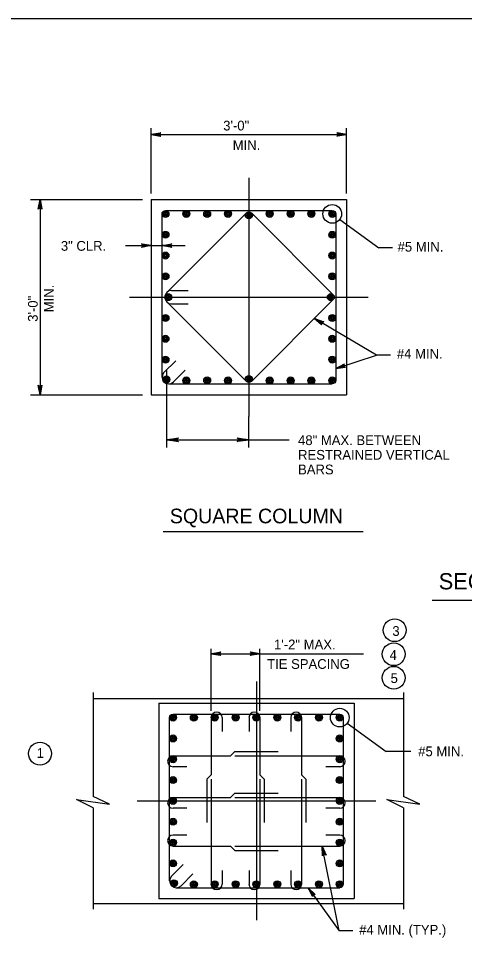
# Model space of a CAD drawing. Extents: x 646165 to 651486, y 296916 to 299292.
# Drawn here: x 648295.6 to 648432.6, y 297212.7 to 297495.3 of the extents above; entities that cross this region are included whole.
import ezdxf

# ---------------------------------------------------------------- set-up
doc = ezdxf.new("R2010")
doc.units = 0
for name, color, linetype in [('2', 7, 'Continuous'), ('50', 7, 'Continuous'), ('51', 7, 'Continuous'), ('52', 7, 'Continuous'), ('53', 7, 'Continuous'), ('54', 7, 'Continuous')]:
    doc.layers.add(name, color=color, linetype=linetype)

msp = doc.modelspace()

# ---------------------------------------------------------------- linework, layer by layer
at = {"layer": '2'}
msp.add_line((648147.59, 297495.25), (648933.59, 297495.25), dxfattribs=at)
at = {"layer": '50'}
for p, q in [((648366.35, 297446.23), (648366.35, 297372.89)), ((648329.69, 297409.56), (648403.02, 297409.56)), ((648368.66, 297291.38), (648368.66, 297218.05)), ((648332, 297254.72), (648405.33, 297254.72))]:
    msp.add_line(p, q, dxfattribs=at)
at = {"layer": '51'}
for p, q in [((648336.35, 297439.56), (648336.35, 297379.56)), ((648336.35, 297439.56), (648396.35, 297439.56)), ((648396.35, 297439.56), (648396.35, 297379.56)), ((648336.35, 297379.56), (648396.35, 297379.56)), ((648318.59, 297286.22), (648413.88, 297286.22)), ((648338.66, 297284.72), (648338.66, 297224.72)), ((648338.66, 297284.72), (648398.66, 297284.72)), ((648398.66, 297284.72), (648398.66, 297224.72)), ((648338.66, 297224.72), (648398.66, 297224.72)), ((648318.59, 297223.22), (648413.88, 297223.22))]:
    msp.add_line(p, q, dxfattribs=at)
at = {"layer": '52'}
for p, q in [((648336.35, 297441.45), (648336.35, 297461.48)), ((648396.35, 297441.45), (648396.35, 297461.48)), ((648336.35, 297459.56), (648396.35, 297459.56)), ((648299.31, 297439.56), (648333.72, 297439.56)), ((648302.25, 297439.56), (648302.25, 297379.56)), ((648394.27, 297433.47), (648406.25, 297424.72)), ((648328.45, 297425.42), (648346.79, 297425.42)), ((648410.48, 297424.72), (648406.25, 297424.72)), ((648405.58, 297391.73), (648386.48, 297403.02)), ((648393.02, 297387.6), (648405.58, 297391.73)), ((648409.81, 297391.73), (648405.58, 297391.73)), ((648341.13, 297363.31), (648341.13, 297387.05)), ((648299.31, 297379.56), (648333.72, 297379.56)), ((648366.35, 297363.31), (648366.35, 297372.89)), ((648341.13, 297365.72), (648366.35, 297365.72)), ((648366.35, 297365.72), (648378.76, 297365.72)), ((648354.8, 297282.38), (648354.8, 297301.46)), ((648369.73, 297282.38), (648369.73, 297301.46)), ((648354.8, 297299.98), (648401.51, 297299.98)), ((648318.59, 297288.02), (648318.59, 297256.07)), ((648413.88, 297288.02), (648413.88, 297256.07)), ((648396.58, 297278.63), (648408.56, 297269.88)), ((648416.13, 297269.88), (648408.56, 297269.88)), ((648318.59, 297252.57), (648318.59, 297221.46)), ((648413.88, 297252.57), (648413.88, 297221.46)), ((648394.08, 297214.79), (648388.91, 297240.85)), ((648384.57, 297228.05), (648394.08, 297214.79)), ((648398.32, 297214.79), (648394.08, 297214.79))]:
    msp.add_line(p, q, dxfattribs=at)
for points in [[(648336.35, 297459.56), (648339.33, 297460.12), (648339.22, 297460.04), (648339.1, 297459.96), (648339.05, 297459.86), (648338.99, 297459.76), (648338.97, 297459.66), (648338.95, 297459.56), (648338.97, 297459.46), (648338.99, 297459.36), (648339.05, 297459.26), (648339.1, 297459.16), (648339.22, 297459.08), (648339.33, 297459), (648336.35, 297459.56), (648339.22, 297459.08), (648339.1, 297459.16), (648336.35, 297459.56), (648339.05, 297459.26), (648338.99, 297459.36), (648336.35, 297459.56), (648338.97, 297459.46), (648338.95, 297459.56), (648336.35, 297459.56), (648338.97, 297459.66), (648338.99, 297459.76), (648336.35, 297459.56), (648339.05, 297459.86), (648339.1, 297459.96), (648336.35, 297459.56), (648339.22, 297460.04)], [(648396.35, 297459.56), (648393.37, 297459), (648393.48, 297459.08), (648393.6, 297459.16), (648393.66, 297459.26), (648393.72, 297459.36), (648393.73, 297459.46), (648393.75, 297459.56), (648393.73, 297459.66), (648393.72, 297459.76), (648393.66, 297459.86), (648393.6, 297459.96), (648393.48, 297460.04), (648393.37, 297460.12), (648396.35, 297459.56), (648393.48, 297460.04), (648393.6, 297459.96), (648396.35, 297459.56), (648393.66, 297459.86), (648393.72, 297459.76), (648396.35, 297459.56), (648393.73, 297459.66), (648393.75, 297459.56), (648396.35, 297459.56), (648393.73, 297459.46), (648393.72, 297459.36), (648396.35, 297459.56), (648393.66, 297459.26), (648393.6, 297459.16), (648396.35, 297459.56), (648393.48, 297459.08)], [(648396.35, 297459.56), (648393.37, 297459), (648393.48, 297459.08), (648393.6, 297459.16), (648393.66, 297459.26), (648393.72, 297459.36), (648393.73, 297459.46), (648393.75, 297459.56), (648393.73, 297459.66), (648393.72, 297459.76), (648393.66, 297459.86), (648393.6, 297459.96), (648393.48, 297460.04), (648393.37, 297460.12), (648396.35, 297459.56), (648393.48, 297460.04), (648393.6, 297459.96), (648396.35, 297459.56), (648393.66, 297459.86), (648393.72, 297459.76), (648396.35, 297459.56), (648393.73, 297459.66), (648393.75, 297459.56), (648396.35, 297459.56), (648393.73, 297459.46), (648393.72, 297459.36), (648396.35, 297459.56), (648393.66, 297459.26), (648393.6, 297459.16), (648396.35, 297459.56), (648393.48, 297459.08)], [(648302.25, 297439.56), (648302.81, 297436.58), (648302.73, 297436.69), (648302.65, 297436.81), (648302.55, 297436.87), (648302.45, 297436.93), (648302.35, 297436.94), (648302.25, 297436.96), (648302.15, 297436.94), (648302.05, 297436.93), (648301.95, 297436.87), (648301.85, 297436.81), (648301.77, 297436.69), (648301.69, 297436.58), (648302.25, 297439.56), (648301.77, 297436.69), (648301.85, 297436.81), (648302.25, 297439.56), (648301.95, 297436.87), (648302.05, 297436.93), (648302.25, 297439.56), (648302.15, 297436.94), (648302.25, 297436.96), (648302.25, 297439.56), (648302.35, 297436.94), (648302.45, 297436.93), (648302.25, 297439.56), (648302.55, 297436.87), (648302.65, 297436.81), (648302.25, 297439.56), (648302.73, 297436.69)], [(648336.35, 297425.42), (648333.37, 297424.86), (648333.6, 297425.02), (648333.72, 297425.22), (648333.75, 297425.42), (648333.72, 297425.62), (648333.6, 297425.82), (648333.37, 297425.98), (648336.35, 297425.42), (648333.6, 297425.82), (648333.72, 297425.62), (648336.35, 297425.42), (648333.75, 297425.42), (648333.72, 297425.22), (648336.35, 297425.42), (648333.6, 297425.02)], [(648339.69, 297425.42), (648342.67, 297425.98), (648342.44, 297425.82), (648342.32, 297425.62), (648342.29, 297425.42), (648342.32, 297425.22), (648342.44, 297425.02), (648342.67, 297424.86), (648339.69, 297425.42), (648342.44, 297425.02), (648342.32, 297425.22), (648339.69, 297425.42), (648342.29, 297425.42), (648342.32, 297425.62), (648339.69, 297425.42), (648342.44, 297425.82)], [(648386.48, 297403.02), (648389.33, 297401.98), (648389.19, 297401.97), (648389.05, 297401.96), (648388.95, 297401.91), (648388.85, 297401.85), (648388.78, 297401.77), (648388.72, 297401.7), (648388.68, 297401.6), (648388.64, 297401.51), (648388.64, 297401.39), (648388.64, 297401.27), (648388.7, 297401.15), (648388.76, 297401.02), (648386.48, 297403.02), (648388.7, 297401.15), (648388.64, 297401.27), (648386.48, 297403.02), (648388.64, 297401.39), (648388.64, 297401.51), (648386.48, 297403.02), (648388.68, 297401.6), (648388.72, 297401.7), (648386.48, 297403.02), (648388.78, 297401.77), (648388.85, 297401.85), (648386.48, 297403.02), (648388.95, 297401.91), (648389.05, 297401.96), (648386.48, 297403.02), (648389.19, 297401.97)], [(648393.02, 297387.6), (648395.68, 297389.06), (648395.59, 297388.95), (648395.51, 297388.84), (648395.48, 297388.72), (648395.46, 297388.61), (648395.47, 297388.51), (648395.49, 297388.41), (648395.54, 297388.32), (648395.58, 297388.23), (648395.67, 297388.15), (648395.76, 297388.08), (648395.89, 297388.04), (648396.03, 297388), (648393.02, 297387.6), (648395.89, 297388.04), (648395.76, 297388.08), (648393.02, 297387.6), (648395.67, 297388.15), (648395.58, 297388.23), (648393.02, 297387.6), (648395.54, 297388.32), (648395.49, 297388.41), (648393.02, 297387.6), (648395.47, 297388.51), (648395.46, 297388.61), (648393.02, 297387.6), (648395.48, 297388.72), (648395.51, 297388.84), (648393.02, 297387.6), (648395.59, 297388.95)], [(648302.25, 297379.56), (648301.69, 297382.54), (648301.77, 297382.43), (648301.85, 297382.31), (648301.95, 297382.25), (648302.05, 297382.2), (648302.15, 297382.18), (648302.25, 297382.16), (648302.35, 297382.18), (648302.45, 297382.2), (648302.55, 297382.25), (648302.65, 297382.31), (648302.73, 297382.43), (648302.81, 297382.54), (648302.25, 297379.56), (648302.73, 297382.43), (648302.65, 297382.31), (648302.25, 297379.56), (648302.55, 297382.25), (648302.45, 297382.2), (648302.25, 297379.56), (648302.35, 297382.18), (648302.25, 297382.16), (648302.25, 297379.56), (648302.15, 297382.18), (648302.05, 297382.2), (648302.25, 297379.56), (648301.95, 297382.25), (648301.85, 297382.31), (648302.25, 297379.56), (648301.77, 297382.43)], [(648354.8, 297299.98), (648357.78, 297300.54), (648357.66, 297300.46), (648357.55, 297300.38), (648357.49, 297300.28), (648357.43, 297300.18), (648357.41, 297300.08), (648357.4, 297299.98), (648357.41, 297299.88), (648357.43, 297299.78), (648357.49, 297299.68), (648357.55, 297299.58), (648357.66, 297299.5), (648357.78, 297299.42), (648354.8, 297299.98), (648357.66, 297299.5), (648357.55, 297299.58), (648354.8, 297299.98), (648357.49, 297299.68), (648357.43, 297299.78), (648354.8, 297299.98), (648357.41, 297299.88), (648357.4, 297299.98), (648354.8, 297299.98), (648357.41, 297300.08), (648357.43, 297300.18), (648354.8, 297299.98), (648357.49, 297300.28), (648357.55, 297300.38), (648354.8, 297299.98), (648357.66, 297300.46)], [(648369.73, 297299.98), (648366.75, 297299.42), (648366.86, 297299.5), (648366.98, 297299.58), (648367.04, 297299.68), (648367.09, 297299.78), (648367.11, 297299.88), (648367.13, 297299.98), (648367.11, 297300.08), (648367.09, 297300.18), (648367.04, 297300.28), (648366.98, 297300.38), (648366.86, 297300.46), (648366.75, 297300.54), (648369.73, 297299.98), (648366.86, 297300.46), (648366.98, 297300.38), (648369.73, 297299.98), (648367.04, 297300.28), (648367.09, 297300.18), (648369.73, 297299.98), (648367.11, 297300.08), (648367.13, 297299.98), (648369.73, 297299.98), (648367.11, 297299.88), (648367.09, 297299.78), (648369.73, 297299.98), (648367.04, 297299.68), (648366.98, 297299.58), (648369.73, 297299.98), (648366.86, 297299.5)], [(648318.59, 297252.57), (648313.41, 297255.11), (648323.55, 297253.73), (648318.59, 297256.09)], [(648413.88, 297252.57), (648408.7, 297255.11), (648418.85, 297253.73), (648413.88, 297256.09)], [(648388.91, 297240.85), (648390.04, 297238.03), (648389.94, 297238.13), (648389.84, 297238.23), (648389.73, 297238.27), (648389.62, 297238.31), (648389.52, 297238.3), (648389.41, 297238.3), (648389.32, 297238.26), (648389.22, 297238.23), (648389.14, 297238.15), (648389.05, 297238.07), (648389, 297237.94), (648388.94, 297237.82), (648388.91, 297240.85), (648389, 297237.94), (648389.05, 297238.07), (648388.91, 297240.85), (648389.14, 297238.15), (648389.22, 297238.23), (648388.91, 297240.85), (648389.32, 297238.26), (648389.41, 297238.3), (648388.91, 297240.85), (648389.52, 297238.3), (648389.62, 297238.31), (648388.91, 297240.85), (648389.73, 297238.27), (648389.84, 297238.23), (648388.91, 297240.85), (648389.94, 297238.13)], [(648384.57, 297228.05), (648386.76, 297225.95), (648386.63, 297226), (648386.5, 297226.05), (648386.38, 297226.04), (648386.27, 297226.03), (648386.17, 297225.98), (648386.08, 297225.94), (648386.01, 297225.87), (648385.94, 297225.79), (648385.89, 297225.69), (648385.85, 297225.58), (648385.85, 297225.44), (648385.85, 297225.3), (648384.57, 297228.05), (648385.85, 297225.44), (648385.85, 297225.58), (648384.57, 297228.05), (648385.89, 297225.69), (648385.94, 297225.79), (648384.57, 297228.05), (648386.01, 297225.87), (648386.08, 297225.94), (648384.57, 297228.05), (648386.17, 297225.98), (648386.27, 297226.03), (648384.57, 297228.05), (648386.38, 297226.04), (648386.5, 297226.05), (648384.57, 297228.05), (648386.63, 297226)]]:
    msp.add_lwpolyline(points, dxfattribs=at)
for centre, radius in [((648391.95, 297435.16), 2.87), ((648411.12, 297307.19), 3.5), ((648410.83, 297299.81), 3.5), ((648410.83, 297292.57), 3.5), ((648394.26, 297280.32), 2.87), ((648302.22, 297269.26), 3.5)]:
    msp.add_circle(centre, radius, dxfattribs=at)
at = {"layer": '53'}
for p, q in [((648340, 297337.55), (648401.42, 297337.55)), ((648422.61, 297316.41), (648481.36, 297316.41))]:
    msp.add_line(p, q, dxfattribs=at)
at = {"layer": '54'}
for p, q in [((648340.75, 297436.23), (648391.95, 297436.23)), ((648339.69, 297384.96), (648339.69, 297435.16)), ((648365.6, 297435.47), (648341.15, 297411.02)), ((648392.26, 297410.32), (648367.11, 297435.47)), ((648393.02, 297435.16), (648393.02, 297383.96)), ((648342.61, 297411.63), (648347.72, 297411.63)), ((648341.15, 297408.1), (648365.6, 297383.65)), ((648342.61, 297407.5), (648347.72, 297407.5)), ((648367.11, 297383.65), (648392.26, 297408.81)), ((648340.29, 297386.42), (648343.91, 297390.04)), ((648343.21, 297383.5), (648346.83, 297387.12)), ((648341.75, 297382.89), (648391.95, 297382.89)), ((648342, 297230.12), (648342, 297280.32)), ((648343.06, 297281.38), (648394.26, 297281.38)), ((648354.8, 297280.32), (648354.8, 297262.72)), ((648358.13, 297280.32), (648358.13, 297276.05)), ((648366.4, 297280.32), (648366.4, 297276.05)), ((648369.73, 297280.32), (648369.73, 297262.72)), ((648379.2, 297280.32), (648379.2, 297276.05)), ((648382.53, 297280.32), (648382.53, 297262.72)), ((648395.33, 297280.32), (648395.33, 297229.12)), ((648362, 297269.92), (648360.66, 297268.58)), ((648362, 297269.92), (648375.33, 297269.92)), ((648343.06, 297268.58), (648360.66, 297268.58)), ((648362, 297268.58), (648394.26, 297268.58)), ((648347.33, 297265.25), (648343.06, 297265.25)), ((648394.26, 297265.25), (648390, 297265.25)), ((648353.46, 297261.38), (648354.8, 297262.72)), ((648353.46, 297261.38), (648353.46, 297248.05)), ((648354.8, 297261.38), (648354.8, 297229.12)), ((648371.06, 297261.38), (648369.73, 297262.72)), ((648369.73, 297261.38), (648369.73, 297229.12)), ((648371.06, 297261.38), (648371.06, 297248.05)), ((648383.86, 297261.38), (648382.53, 297262.72)), ((648382.53, 297261.38), (648382.53, 297229.12)), ((648383.86, 297261.38), (648383.86, 297248.05)), ((648343.06, 297255.78), (648360.66, 297255.78)), ((648362, 297257.12), (648360.66, 297255.78)), ((648362, 297257.12), (648375.33, 297257.12)), ((648362, 297255.78), (648394.26, 297255.78)), ((648347.33, 297252.45), (648343.06, 297252.45)), ((648394.26, 297252.45), (648390, 297252.45)), ((648347.33, 297244.18), (648343.06, 297244.18)), ((648394.26, 297244.18), (648390, 297244.18)), ((648343.06, 297240.85), (648360.66, 297240.85)), ((648362, 297239.52), (648360.66, 297240.85)), ((648362, 297240.85), (648394.26, 297240.85)), ((648362, 297239.52), (648375.33, 297239.52)), ((648342.6, 297231.58), (648346.22, 297235.19)), ((648345.52, 297228.66), (648349.14, 297232.27)), ((648358.13, 297233.38), (648358.13, 297229.12)), ((648366.4, 297233.38), (648366.4, 297229.12)), ((648379.2, 297233.38), (648379.2, 297229.12)), ((648344.06, 297228.05), (648394.26, 297228.05))]:
    msp.add_line(p, q, dxfattribs=at)
for points in [[(648344.53, 297365.29), (648344.41, 297365.54), (648341.13, 297365.72), (648344.53, 297365.29), (648344.71, 297365.14), (648341.13, 297365.72), (648344.41, 297365.88), (648344.52, 297366.13), (648341.13, 297365.72), (648344.71, 297366.29), (648344.52, 297366.13)], [(648362.95, 297366.15), (648363.07, 297365.9), (648366.35, 297365.72), (648362.95, 297366.15), (648362.77, 297366.3), (648366.35, 297365.72), (648363.08, 297365.56), (648362.96, 297365.32), (648366.35, 297365.72), (648362.77, 297365.15), (648362.96, 297365.32)]]:
    msp.add_lwpolyline(points, dxfattribs=at)
for centre, radius in [((648340.75, 297435.16), 1.07), ((648340.75, 297435.16), 0.8), ((648340.75, 297435.16), 0.533), ((648347.15, 297435.16), 1.07), ((648347.15, 297435.16), 0.8), ((648347.15, 297435.16), 0.533), ((648353.55, 297435.16), 1.07), ((648353.55, 297435.16), 0.8), ((648353.55, 297435.16), 0.533), ((648359.95, 297435.16), 1.07), ((648359.95, 297435.16), 0.8), ((648359.95, 297435.16), 0.533), ((648366.35, 297434.72), 1.07), ((648372.75, 297435.16), 1.07), ((648372.75, 297435.16), 0.8), ((648372.75, 297435.16), 0.533), ((648379.15, 297435.16), 1.07), ((648379.15, 297435.16), 0.8), ((648379.15, 297435.16), 0.533), ((648385.55, 297435.16), 1.07), ((648385.55, 297435.16), 0.8), ((648385.55, 297435.16), 0.533), ((648391.95, 297435.16), 1.07), ((648391.95, 297435.16), 0.8), ((648391.95, 297435.16), 0.533), ((648340.75, 297435.16), 0.267), ((648347.15, 297435.16), 0.267), ((648353.55, 297435.16), 0.267), ((648359.95, 297435.16), 0.267), ((648366.35, 297434.72), 0.8), ((648366.35, 297434.72), 0.533), ((648366.35, 297434.72), 0.267), ((648372.75, 297435.16), 0.267), ((648379.15, 297435.16), 0.267), ((648385.55, 297435.16), 0.267), ((648391.95, 297435.16), 0.267), ((648340.75, 297428.76), 1.07), ((648340.75, 297428.76), 0.8), ((648340.75, 297428.76), 0.533), ((648340.75, 297428.76), 0.267), ((648391.95, 297428.76), 1.07), ((648391.95, 297428.76), 0.8), ((648391.95, 297428.76), 0.533), ((648391.95, 297428.76), 0.267), ((648340.75, 297422.36), 1.07), ((648340.75, 297422.36), 0.8), ((648340.75, 297422.36), 0.533), ((648340.75, 297422.36), 0.267), ((648391.95, 297422.36), 1.07), ((648391.95, 297422.36), 0.8), ((648391.95, 297422.36), 0.533), ((648391.95, 297422.36), 0.267), ((648340.75, 297415.96), 1.07), ((648340.75, 297415.96), 0.8), ((648340.75, 297415.96), 0.533), ((648340.75, 297415.96), 0.267), ((648391.95, 297415.96), 1.07), ((648391.95, 297415.96), 0.8), ((648391.95, 297415.96), 0.533), ((648391.95, 297415.96), 0.267), ((648341.61, 297409.56), 1.07), ((648341.61, 297409.56), 0.8), ((648391.51, 297409.56), 1.07), ((648391.51, 297409.56), 0.8), ((648341.61, 297409.56), 0.533), ((648341.61, 297409.56), 0.267), ((648391.51, 297409.56), 0.533), ((648391.51, 297409.56), 0.267), ((648340.75, 297403.16), 1.07), ((648340.75, 297403.16), 0.8), ((648340.75, 297403.16), 0.533), ((648340.75, 297403.16), 0.267), ((648391.95, 297403.16), 1.07), ((648391.95, 297403.16), 0.8), ((648391.95, 297403.16), 0.533), ((648391.95, 297403.16), 0.267), ((648340.75, 297396.76), 1.07), ((648340.75, 297396.76), 0.8), ((648340.75, 297396.76), 0.533), ((648340.75, 297396.76), 0.267), ((648391.95, 297396.76), 1.07), ((648391.95, 297396.76), 0.8), ((648391.95, 297396.76), 0.533), ((648391.95, 297396.76), 0.267), ((648340.75, 297390.36), 1.07), ((648340.75, 297390.36), 0.8), ((648340.75, 297390.36), 0.533), ((648340.75, 297390.36), 0.267), ((648391.95, 297390.36), 1.07), ((648391.95, 297390.36), 0.8), ((648391.95, 297390.36), 0.533), ((648391.95, 297390.36), 0.267), ((648341.04, 297384.25), 1.07), ((648341.04, 297384.25), 0.8), ((648347.15, 297383.96), 1.07), ((648353.55, 297383.96), 1.07), ((648359.95, 297383.96), 1.07), ((648366.35, 297384.4), 1.07), ((648366.35, 297384.4), 0.8), ((648366.35, 297384.4), 0.533), ((648372.75, 297383.96), 1.07), ((648379.15, 297383.96), 1.07), ((648385.55, 297383.96), 1.07), ((648391.95, 297383.96), 1.07), ((648341.04, 297384.25), 0.533), ((648341.04, 297384.25), 0.267), ((648347.15, 297383.96), 0.8), ((648347.15, 297383.96), 0.533), ((648347.15, 297383.96), 0.267), ((648353.55, 297383.96), 0.8), ((648353.55, 297383.96), 0.533), ((648353.55, 297383.96), 0.267), ((648359.95, 297383.96), 0.8), ((648359.95, 297383.96), 0.533), ((648359.95, 297383.96), 0.267), ((648366.35, 297384.4), 0.267), ((648372.75, 297383.96), 0.8), ((648372.75, 297383.96), 0.533), ((648372.75, 297383.96), 0.267), ((648379.15, 297383.96), 0.8), ((648379.15, 297383.96), 0.533), ((648379.15, 297383.96), 0.267), ((648385.55, 297383.96), 0.8), ((648385.55, 297383.96), 0.533), ((648385.55, 297383.96), 0.267), ((648391.95, 297383.96), 0.8), ((648391.95, 297383.96), 0.533), ((648391.95, 297383.96), 0.267), ((648343.06, 297280.32), 1.07), ((648343.06, 297280.32), 0.8), ((648343.06, 297280.32), 0.533), ((648343.06, 297280.32), 0.267), ((648349.46, 297280.32), 1.07), ((648349.46, 297280.32), 0.8), ((648349.46, 297280.32), 0.533), ((648349.46, 297280.32), 0.267), ((648355.86, 297280.32), 1.07), ((648355.86, 297280.32), 0.8), ((648355.86, 297280.32), 0.533), ((648355.86, 297280.32), 0.267), ((648362.26, 297280.32), 1.07), ((648362.26, 297280.32), 0.8), ((648362.26, 297280.32), 0.533), ((648362.26, 297280.32), 0.267), ((648368.66, 297280.32), 1.07), ((648368.66, 297280.32), 0.8), ((648368.66, 297280.32), 0.533), ((648368.66, 297280.32), 0.267), ((648375.06, 297280.32), 1.07), ((648375.06, 297280.32), 0.8), ((648375.06, 297280.32), 0.533), ((648375.06, 297280.32), 0.267), ((648381.46, 297280.32), 1.07), ((648381.46, 297280.32), 0.8), ((648381.46, 297280.32), 0.533), ((648381.46, 297280.32), 0.267), ((648387.86, 297280.32), 1.07), ((648387.86, 297280.32), 0.8), ((648387.86, 297280.32), 0.533), ((648387.86, 297280.32), 0.267), ((648394.26, 297280.32), 1.07), ((648394.26, 297280.32), 0.8), ((648394.26, 297280.32), 0.533), ((648394.26, 297280.32), 0.267), ((648343.06, 297273.92), 1.07), ((648343.06, 297273.92), 0.8), ((648394.26, 297273.92), 1.07), ((648394.26, 297273.92), 0.8), ((648343.06, 297273.92), 0.533), ((648343.06, 297273.92), 0.267), ((648394.26, 297273.92), 0.533), ((648394.26, 297273.92), 0.267), ((648343.06, 297267.52), 1.07), ((648343.06, 297267.52), 0.8), ((648343.06, 297267.52), 0.533), ((648343.06, 297267.52), 0.267), ((648394.26, 297267.52), 1.07), ((648394.26, 297267.52), 0.8), ((648394.26, 297267.52), 0.533), ((648394.26, 297267.52), 0.267), ((648343.06, 297261.12), 1.07), ((648343.06, 297261.12), 0.8), ((648343.06, 297261.12), 0.533), ((648343.06, 297261.12), 0.267), ((648394.26, 297261.12), 1.07), ((648394.26, 297261.12), 0.8), ((648394.26, 297261.12), 0.533), ((648394.26, 297261.12), 0.267), ((648343.06, 297254.72), 1.07), ((648343.06, 297254.72), 0.8), ((648343.06, 297254.72), 0.533), ((648343.06, 297254.72), 0.267), ((648394.26, 297254.72), 1.07), ((648394.26, 297254.72), 0.8), ((648394.26, 297254.72), 0.533), ((648394.26, 297254.72), 0.267), ((648343.06, 297248.32), 1.07), ((648394.26, 297248.32), 1.07), ((648343.06, 297248.32), 0.8), ((648343.06, 297248.32), 0.533), ((648343.06, 297248.32), 0.267), ((648394.26, 297248.32), 0.8), ((648394.26, 297248.32), 0.533), ((648394.26, 297248.32), 0.267), ((648343.06, 297241.92), 1.07), ((648343.06, 297241.92), 0.8), ((648343.06, 297241.92), 0.533), ((648343.06, 297241.92), 0.267), ((648394.26, 297241.92), 1.07), ((648394.26, 297241.92), 0.8), ((648394.26, 297241.92), 0.533), ((648394.26, 297241.92), 0.267), ((648343.06, 297235.52), 1.07), ((648343.06, 297235.52), 0.8), ((648343.06, 297235.52), 0.533), ((648343.06, 297235.52), 0.267), ((648394.26, 297235.52), 1.07), ((648394.26, 297235.52), 0.8), ((648394.26, 297235.52), 0.533), ((648394.26, 297235.52), 0.267), ((648343.35, 297229.41), 1.07), ((648343.35, 297229.41), 0.8), ((648343.35, 297229.41), 0.533), ((648343.35, 297229.41), 0.267), ((648349.46, 297229.12), 1.07), ((648349.46, 297229.12), 0.8), ((648349.46, 297229.12), 0.533), ((648355.86, 297229.12), 1.07), ((648355.86, 297229.12), 0.8), ((648355.86, 297229.12), 0.533), ((648362.26, 297229.12), 1.07), ((648362.26, 297229.12), 0.8), ((648362.26, 297229.12), 0.533), ((648368.66, 297229.12), 1.07), ((648368.66, 297229.12), 0.8), ((648368.66, 297229.12), 0.533), ((648375.06, 297229.12), 1.07), ((648375.06, 297229.12), 0.8), ((648375.06, 297229.12), 0.533), ((648381.46, 297229.12), 1.07), ((648381.46, 297229.12), 0.8), ((648381.46, 297229.12), 0.533), ((648387.86, 297229.12), 1.07), ((648387.86, 297229.12), 0.8), ((648387.86, 297229.12), 0.533), ((648394.26, 297229.12), 1.07), ((648394.26, 297229.12), 0.8), ((648394.26, 297229.12), 0.533), ((648349.46, 297229.12), 0.267), ((648355.86, 297229.12), 0.267), ((648362.26, 297229.12), 0.267), ((648368.66, 297229.12), 0.267), ((648375.06, 297229.12), 0.267), ((648381.46, 297229.12), 0.267), ((648387.86, 297229.12), 0.267), ((648394.26, 297229.12), 0.267)]:
    msp.add_circle(centre, radius, dxfattribs=at)
for centre, radius, start, end in [((648342.61, 297409.56), 2.07, 90, 270), ((648341.75, 297384.96), 2.07, 135, 315), ((648356.46, 297280.32), 1.67, 360, 180), ((648368.06, 297280.32), 1.67, 360, 180), ((648380.86, 297280.32), 1.67, 360, 180), ((648343.06, 297266.92), 1.67, 90, 270), ((648394.26, 297266.92), 1.67, 270, 90), ((648343.06, 297254.12), 1.67, 90, 270), ((648394.26, 297254.12), 1.67, 270, 90), ((648343.06, 297242.52), 1.67, 90, 270), ((648394.26, 297242.52), 1.67, 270, 90), ((648344.06, 297230.12), 2.07, 135, 315), ((648356.46, 297229.12), 1.67, 180, 0), ((648368.06, 297229.12), 1.67, 180, 0), ((648380.86, 297229.12), 1.67, 180, 0)]:
    msp.add_arc(centre, radius, start, end, dxfattribs=at)

# ---------------------------------------------------------------- texts
at = {"layer": '53'}
for s, height, p in [(' 3\'-0"', 3, (648357.35, 297460.8)), ('MIN.', 3, (648361.39, 297454.8)), ('3" CLR.', 3, (648308.63, 297423.82)), ('#5 MIN.', 3, (648412.03, 297423.56)), ('#4 MIN.', 3, (648411.82, 297390.68)), ('48" MAX. BETWEEN', 3, (648381.46, 297364.1)), ('RESTRAINED VERTICAL ', 3, (648381.46, 297359.6)), ('BARS', 3, (648381.46, 297355.1)), ('SQUARE COLUMN', 4.5, (648342.08, 297340.05)), ('SECTION A-A', 5, (648424.65, 297319.74)), ('3', 3, (648410.41, 297305.45)), ('1\'-2" MAX.', 3, (648374.08, 297301.31)), ('4', 3, (648409.56, 297298.07)), ('TIE SPACING', 3, (648371.96, 297295.31)), ('5', 3, (648409.88, 297290.96)), ('1', 3, (648301.2, 297267.96)), ('#5 MIN.', 3, (648418.36, 297268.46)), ('#4 MIN. (TYP.)', 3, (648400.22, 297213.61))]:
    msp.add_text(s, height=height, dxfattribs=at).set_placement(p)
for s, p in [('MIN.', (648306.44, 297404.92)), (' 3\'-0"', (648301.52, 297400.88))]:
    msp.add_text(s, height=3, rotation=90, dxfattribs=at).set_placement(p)

doc.saveas('drawing.dxf')
